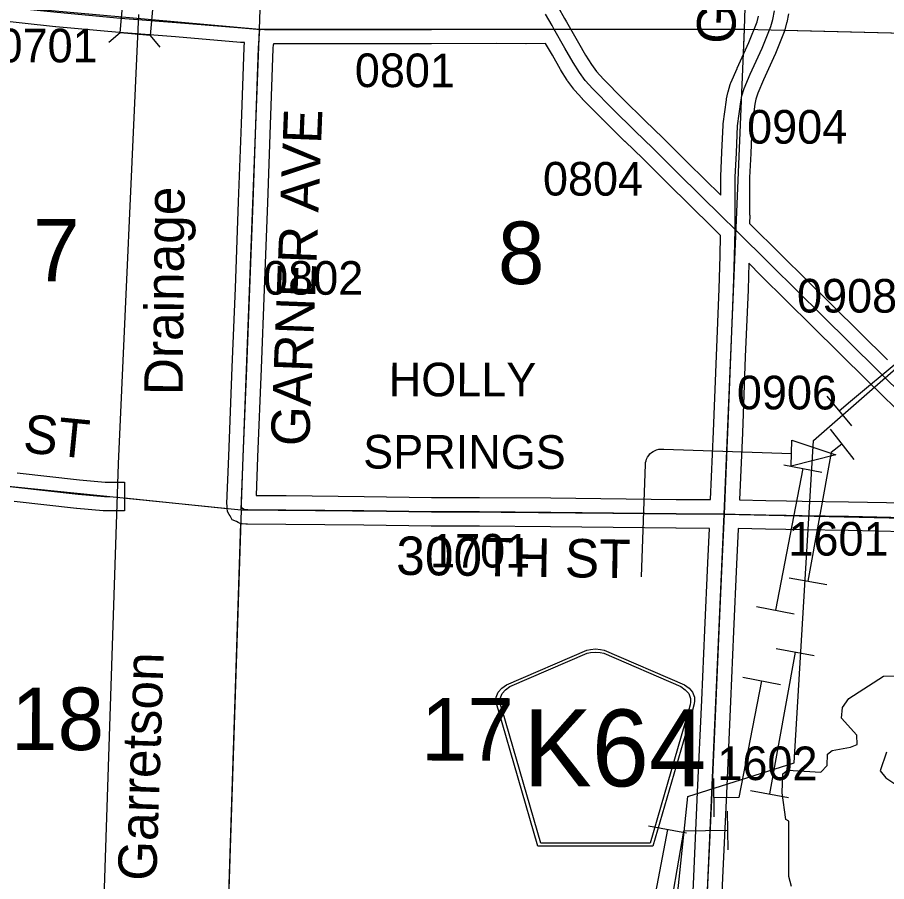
# Model space of a CAD drawing. Extents: x -157.2 to -99.3, y 12.2 to 46.2.
# Drawn here: x -134.532 to -132.724, y 19.92 to 21.719 of the extents above; entities that cross this region are included whole.
import ezdxf

# ---------------------------------------------------------------- set-up
doc = ezdxf.new("R2010")
doc.units = 0
for name, color, linetype in [('tdCoDirctArrow', 7, 'Continuous'), ('tdCoHydroRiver', 7, 'Continuous'), ('tdCoHydroTxtLg', 7, 'Continuous'), ('tdCoPipe', 7, 'Continuous'), ('tdCoPipe1', 7, 'Continuous'), ('tdCoPipe2', 7, 'Continuous'), ('tdCoSecRdNmbr', 7, 'Continuous'), ('tdCoSecRdTxt', 7, 'Continuous'), ('tdCoSecRteBand', 7, 'Continuous'), ('tdCoSecRteCL', 7, 'Continuous'), ('tdCoSectLine', 7, 'Continuous'), ('tdCoSectLinePart', 7, 'Continuous'), ('tdCoSectNmbr', 7, 'Continuous'), ('tdCoShieldCoRteHrd', 7, 'Continuous'), ('tdCoStrucSec', 7, 'Continuous'), ('tdCoSurfAsphalt', 7, 'Continuous'), ('tdCoSurfConc', 7, 'Continuous'), ('tdCoSurfGravel', 7, 'Continuous'), ('tdCoUnicrpTwnTxt', 7, 'Continuous')]:
    doc.layers.add(name, color=color, linetype=linetype)

msp = doc.modelspace()

# ---------------------------------------------------------------- linework, layer by layer
at = {"layer": 'tdCoDirctArrow'}
msp.add_lwpolyline([(-132.9211, 20.8388), (-132.8296, 20.8083), (-132.9224, 20.7849)], close=True, dxfattribs=at)
msp.add_lwpolyline([(-133.2337, 20.5546), (-133.2256, 20.7884), (-133.2253, 20.7921), (-133.2246, 20.7955), (-133.2233, 20.7989), (-133.2215, 20.8032), (-133.2186, 20.8071), (-133.2164, 20.8102), (-133.2133, 20.8127), (-133.2098, 20.8154), (-133.2057, 20.8174), (-133.2025, 20.8186), (-133.198, 20.8197), (-133.1943, 20.8202), (-133.1874, 20.8198), (-132.9221, 20.8106)], dxfattribs=at)
at = {"layer": 'tdCoHydroRiver'}
for points in [[(-134.2803, 21.7245), (-134.3225, 20.7892), (-134.3571, 19.7384), (-134.3624, 19.718), (-134.363, 19.5849), (-134.3522, 19.461), (-134.3421, 19.4274), (-134.306, 19.3645), (-134.2545, 19.2852)], [(-132.8473, 20.1855), (-132.8376, 20.1931), (-132.7995, 20.1999), (-132.7851, 20.2057), (-132.7861, 20.2247), (-132.8182, 20.2604), (-132.816, 20.2825), (-132.8028, 20.301), (-132.7304, 20.3478), (-132.7035, 20.3486)], [(-132.9218, 19.9098), (-132.9275, 19.9305), (-132.9272, 20.0458), (-132.9335, 20.0491), (-132.9413, 20.1046), (-132.9401, 20.1441), (-132.9304, 20.1517), (-132.861, 20.148), (-132.848, 20.1618), (-132.8473, 20.1855)], [(-132.724, 20.1897), (-132.7378, 20.1506), (-132.7256, 20.136), (-132.7009, 20.1195)]]:
    msp.add_lwpolyline(points, dxfattribs=at)
at = {"layer": 'tdCoPipe'}
msp.add_lwpolyline([(-133.759, 16.6205), (-133.5865, 17.7778), (-133.4655, 18.0471), (-133.3685, 18.1297), (-133.2951, 18.596), (-133.1374, 20.0968), (-132.9167, 20.1674), (-132.8765, 20.8382), (-131.6756, 21.8898), (-131.4423, 22.6481), (-130.9379, 23.6667), (-130.3462, 24.8998), (-130.3405, 25.1948), (-130.2487, 25.3673), (-130.2364, 26.2904), (-130.2373, 27.9658), (-130.2301, 29.1582), (-130.2142, 30.4341), (-130.1913, 32.2243), (-130.16, 33.6013), (-130.1464, 33.8322), (-130.2014, 34.2309), (-130.2039, 34.9469)], dxfattribs=at)
at = {"layer": 'tdCoPipe1'}
for p, q in [((-132.8487, 20.93), (-132.7974, 20.8684)), ((-132.9376, 20.7873), (-132.8589, 20.772)), ((-132.9949, 20.4928), (-132.9162, 20.4775)), ((-133.0235, 20.3455), (-132.9448, 20.3302)), ((-133.0843, 20.1347), (-133.0838, 20.0546)), ((-133.2191, 20.0361), (-133.1404, 20.0212))]:
    msp.add_line(p, q, dxfattribs=at)
for points in [[(-132.5925, 21.0912), (-132.799, 20.9193), (-132.823, 20.8992)], [(-132.8983, 20.7796), (-132.9555, 20.4851)], [(-132.9841, 20.3379), (-133.0314, 20.095), (-133.084, 20.0946)], [(-133.1798, 20.0287), (-133.2358, 19.7339)]]:
    msp.add_lwpolyline(points, dxfattribs=at)
at = {"layer": 'tdCoPipe2'}
for p, q in [((-132.8417, 20.8617), (-132.7924, 20.7985)), ((-132.9271, 20.5524), (-132.8482, 20.5381)), ((-132.9539, 20.4048), (-132.875, 20.3905)), ((-133.0073, 20.1096), (-132.9284, 20.0954)), ((-133.0558, 20.0663), (-133.0546, 19.9861))]:
    msp.add_line(p, q, dxfattribs=at)
for points in [[(-132.8171, 20.8301), (-132.8392, 20.8128), (-132.8877, 20.5453)], [(-132.9144, 20.3977), (-132.9679, 20.1025)], [(-133.0552, 20.0262), (-133.1466, 20.0249), (-133.1817, 19.8194)]]:
    msp.add_lwpolyline(points, dxfattribs=at)
at = {"layer": 'tdCoSecRteBand'}
for points in [[(-133.4072, 21.7396), (-133.3941, 21.7163), (-133.3902, 21.7096), (-133.3649, 21.6655), (-133.3649, 21.6655), (-133.3504, 21.6401), (-133.3383, 21.6204), (-133.3276, 21.6061), (-133.3132, 21.5901), (-133.2731, 21.5493), (-133.2263, 21.5032), (-133.1897, 21.4681), (-133.1895, 21.4679), (-133.1893, 21.4677), (-133.1368, 21.4152), (-133.0691, 21.3486)], [(-133.0691, 21.3486), (-133.0691, 21.3859), (-133.0691, 21.3866), (-133.069, 21.3873), (-133.0666, 21.4381), (-133.0641, 21.4942), (-133.064, 21.4956), (-133.0639, 21.4969), (-133.0572, 21.5469), (-133.0571, 21.5479), (-133.0569, 21.5489), (-133.0544, 21.5612), (-133.0542, 21.5624), (-133.0538, 21.5637), (-133.0494, 21.579), (-133.0489, 21.5807), (-133.0481, 21.5824), (-133.0353, 21.6123), (-133.0352, 21.6126), (-133.035, 21.6128), (-133.0106, 21.6665), (-132.9934, 21.7092), (-132.9904, 21.7212)], [(-132.9281, 21.7257), (-132.9318, 21.7082), (-132.9319, 21.7076), (-132.9321, 21.707), (-132.9358, 21.6924), (-132.9363, 21.6905), (-132.937, 21.6886), (-132.9553, 21.6434), (-132.9555, 21.6429), (-132.9558, 21.6423), (-132.9803, 21.5883), (-132.9923, 21.5605), (-132.9958, 21.5482), (-132.9979, 21.5381), (-133.0042, 21.4903), (-133.0066, 21.4354), (-133.0066, 21.4353), (-133.0066, 21.4352), (-133.0091, 21.3852), (-133.0091, 21.3066), (-133.0088, 21.3066), (-133.0091, 21.2894), (-132.9433, 21.2244), (-132.9433, 21.2244), (-132.9433, 21.2244), (-132.8365, 21.1189), (-132.8365, 21.1189), (-132.8365, 21.1188), (-132.7223, 21.0059)], [(-133.1313, 19.7927), (-133.1254, 19.9306), (-133.1254, 19.9306), (-133.1254, 19.9307), (-133.1173, 20.106), (-133.1087, 20.2976), (-133.1022, 20.443), (-133.0961, 20.5831), (-133.0961, 20.5831), (-133.0961, 20.5831), (-133.0928, 20.6552), (-133.162, 20.6555), (-133.1621, 20.6555), (-133.1622, 20.6555), (-133.4231, 20.6585), (-133.5711, 20.6597), (-133.6711, 20.6597), (-133.6713, 20.6597), (-133.6715, 20.6597), (-133.8118, 20.6615), (-133.974, 20.6632), (-134.0533, 20.6637), (-134.0553, 20.6637), (-134.0572, 20.664), (-134.0644, 20.6649), (-134.0689, 20.6656), (-134.073, 20.6675), (-134.0767, 20.6692), (-134.0851, 20.6732), (-134.0899, 20.6813), (-134.0899, 20.6813), (-134.0899, 20.6813), (-134.0899, 20.6813), (-134.0916, 20.6842), (-134.0951, 20.6901), (-134.0956, 20.697), (-134.0961, 20.7031), (-134.0962, 20.7049), (-134.0962, 20.7066), (-134.0925, 20.8053), (-134.0925, 20.8053), (-134.0925, 20.8054), (-134.0851, 20.9903), (-134.0787, 21.1552), (-134.072, 21.335), (-134.0661, 21.4969), (-134.0607, 21.6562), (-134.0606, 21.6568), (-134.0606, 21.6573), (-134.06, 21.666), (-134.0676, 21.6666), (-134.0677, 21.6666), (-134.0678, 21.6666), (-134.2033, 21.678), (-134.3204, 21.6873), (-134.3206, 21.6873), (-134.3207, 21.6874), (-134.4524, 21.6992), (-134.4526, 21.6992), (-134.4528, 21.6992), (-134.5926, 21.7138)], [(-133.0902, 20.7151), (-133.0841, 20.8564), (-133.0779, 21.0142), (-133.0779, 21.0142), (-133.0779, 21.0142), (-133.0722, 21.1536), (-133.0703, 21.222), (-133.0696, 21.2648), (-133.0818, 21.2769), (-133.0873, 21.2823), (-133.179, 21.3726), (-133.1791, 21.3726), (-133.1792, 21.3727), (-133.2315, 21.425), (-133.268, 21.4601), (-133.2681, 21.4602), (-133.2683, 21.4604), (-133.3154, 21.5067), (-133.3156, 21.5069), (-133.3157, 21.5071), (-133.3564, 21.5485), (-133.3569, 21.549), (-133.3573, 21.5494), (-133.3731, 21.5669), (-133.374, 21.568), (-133.3749, 21.5691), (-133.3872, 21.5856), (-133.388, 21.5867), (-133.3887, 21.5878), (-133.4018, 21.609), (-133.402, 21.6095), (-133.4023, 21.6099), (-133.4193, 21.6397), (-133.4335, 21.6644), (-133.4741, 21.6638), (-133.4745, 21.6638), (-133.4749, 21.6638), (-133.5349, 21.6643), (-133.6705, 21.6636), (-133.6706, 21.6636), (-133.6707, 21.6636), (-133.8724, 21.6636), (-133.9994, 21.6634), (-133.9994, 21.6624), (-134.0001, 21.6624), (-134.0007, 21.6536), (-134.0061, 21.4949), (-134.0061, 21.4948), (-134.0061, 21.4948), (-134.012, 21.3328), (-134.012, 21.3328), (-134.012, 21.3328), (-134.0187, 21.153), (-134.0187, 21.153), (-134.0187, 21.1529), (-134.0251, 20.9879), (-134.0251, 20.9879), (-134.0251, 20.9879), (-134.0325, 20.803), (-134.0355, 20.7236), (-133.9735, 20.7232), (-133.9735, 20.7232), (-133.9734, 20.7232), (-133.8111, 20.7215), (-133.8111, 20.7215), (-133.8111, 20.7215), (-133.6709, 20.7197), (-133.571, 20.7197), (-133.5709, 20.7197), (-133.5708, 20.7197), (-133.4225, 20.7185), (-133.4225, 20.7185), (-133.4225, 20.7185), (-133.1616, 20.7155), (-133.0902, 20.7151)], [(-132.7048, 20.9044), (-132.7645, 20.9632), (-132.7645, 20.9632), (-132.7645, 20.9632), (-132.8787, 21.0762), (-132.9855, 21.1817), (-133.0107, 21.2067), (-133.0123, 21.1518), (-133.0123, 21.1516), (-133.0123, 21.1514), (-133.018, 21.0118), (-133.0241, 20.854), (-133.0241, 20.854), (-133.0241, 20.8539), (-133.0302, 20.7147), (-132.975, 20.7134), (-132.9324, 20.7127), (-132.9323, 20.7127), (-132.9323, 20.7126), (-132.8996, 20.7119), (-132.8033, 20.7104), (-132.8032, 20.7104), (-132.8031, 20.7104), (-132.685, 20.708)], [(-134.5324, 20.7706), (-134.403, 20.7561), (-134.3499, 20.7513), (-134.3397, 20.7513), (-134.3097, 20.7513), (-134.3097, 20.6913), (-134.3397, 20.6913), (-134.3512, 20.6913), (-134.3526, 20.6913), (-134.3539, 20.6914), (-134.4087, 20.6963), (-134.409, 20.6964), (-134.4093, 20.6964), (-134.539, 20.7109)], [(-132.6862, 20.648), (-132.8043, 20.6504), (-132.9006, 20.6519), (-132.9007, 20.6519), (-132.9008, 20.6519), (-132.9335, 20.6527), (-132.9761, 20.6534), (-132.9762, 20.6534), (-132.9763, 20.6534), (-133.0328, 20.6547), (-133.0328, 20.6537), (-133.0329, 20.6537), (-133.0361, 20.5805), (-133.0423, 20.4404), (-133.0487, 20.2949), (-133.0487, 20.2949), (-133.0487, 20.2949), (-133.0573, 20.1033), (-133.0573, 20.1032), (-133.0573, 20.1032), (-133.0655, 19.9279), (-133.0714, 19.7901)]]:
    msp.add_lwpolyline(points, dxfattribs=at)
at = {"layer": 'tdCoSecRteCL'}
for points in [[(-134.9709, 21.779), (-134.9289, 21.7754), (-134.7824, 21.7614), (-134.6413, 21.7481), (-134.5898, 21.7436), (-134.4497, 21.7291), (-134.318, 21.7172), (-134.2009, 21.7079), (-134.0653, 21.6965), (-134.0339, 21.6941), (-134.028, 21.6938)], [(-133.4162, 21.6947), (-133.4201, 21.7015), (-133.4337, 21.7254)], [(-133.0393, 21.2771), (-133.0391, 21.2909), (-133.0391, 21.3859), (-133.0366, 21.4367), (-133.0341, 21.4929), (-133.0275, 21.543), (-133.025, 21.5553), (-133.0206, 21.5706), (-133.0077, 21.6004), (-132.9831, 21.6547), (-132.9648, 21.6998), (-132.9611, 21.7144), (-132.9574, 21.7319)], [(-133.0615, 20.685), (-133.1619, 20.6855), (-133.4228, 20.6885), (-133.571, 20.6897), (-133.6711, 20.6897), (-133.8114, 20.6915), (-133.9737, 20.6932), (-134.0531, 20.6937), (-134.0603, 20.6947), (-134.064, 20.6964), (-134.064, 20.6965), (-134.0657, 20.6994), (-134.0662, 20.7055), (-134.0625, 20.8042), (-134.0551, 20.9891), (-134.0487, 21.1541), (-134.042, 21.3339), (-134.0361, 21.4959), (-134.0307, 21.6552), (-134.028, 21.6938)], [(-134.028, 21.6938), (-134.0182, 21.6933), (-133.8724, 21.6936), (-133.6707, 21.6936), (-133.5348, 21.6943), (-133.4746, 21.6938), (-133.4162, 21.6947)], [(-133.0393, 21.2771), (-133.0662, 21.3037), (-133.158, 21.3939), (-133.2105, 21.4465), (-133.2472, 21.4817), (-133.2943, 21.5281), (-133.335, 21.5695), (-133.3508, 21.587), (-133.3631, 21.6036), (-133.3762, 21.6248), (-133.3932, 21.6546), (-133.4162, 21.6947)], [(-133.0615, 20.685), (-133.0541, 20.8552), (-133.0479, 21.013), (-133.0423, 21.1526), (-133.0403, 21.2213), (-133.0393, 21.2771)], [(-132.6821, 20.9241), (-132.7434, 20.9846), (-132.8576, 21.0975), (-132.9644, 21.2031), (-133.0393, 21.2771)], [(-134.9995, 20.7866), (-134.9784, 20.7856), (-134.8484, 20.7738), (-134.64, 20.7523), (-134.5357, 20.7408), (-134.406, 20.7262), (-134.3512, 20.7213), (-134.3397, 20.7213)], [(-133.0615, 20.685), (-133.0392, 20.6849), (-132.9756, 20.6834), (-132.9329, 20.6827), (-132.9001, 20.6819), (-132.8037, 20.6804), (-132.6856, 20.678), (-132.619, 20.6767), (-132.5592, 20.6763), (-132.5165, 20.6758), (-132.5047, 20.6778), (-132.4941, 20.6798), (-132.4847, 20.6825), (-132.4749, 20.6849), (-132.4628, 20.6904), (-132.4502, 20.6968), (-132.4426, 20.7029), (-132.4347, 20.7129)], [(-133.1067, 19.6664), (-133.1014, 19.7914), (-133.0954, 19.9293), (-133.0873, 20.1046), (-133.0787, 20.2962), (-133.0723, 20.4417), (-133.0661, 20.5818), (-133.0615, 20.685)]]:
    msp.add_lwpolyline(points, dxfattribs=at)
at = {"layer": 'tdCoSectLine'}
for points in [[(-134.0284, 21.6938), (-133.9924, 22.771)], [(-133.0197, 21.6939), (-132.9878, 22.7194)], [(-134.9713, 21.779), (-134.0284, 21.6938)], [(-134.067, 20.6937), (-134.0284, 21.6938)], [(-134.0284, 21.6938), (-133.0197, 21.6939)], [(-133.0619, 20.685), (-133.0197, 21.6939)], [(-133.0197, 21.6939), (-132.0185, 21.6687)], [(-134.9998, 20.7866), (-134.8795, 20.7766), (-134.067, 20.6937)], [(-134.067, 20.6937), (-134.0992, 19.6905)], [(-134.067, 20.6937), (-133.0619, 20.685)], [(-133.107, 19.6664), (-133.0619, 20.685)], [(-133.0619, 20.685), (-132.0645, 20.6627)]]:
    msp.add_lwpolyline(points, dxfattribs=at)
at = {"layer": 'tdCoSectLinePart'}
for points in [[(-133.0197, 21.6939), (-132.992, 22.5862)], [(-133.3815, 21.6939), (-133.0197, 21.6939)], [(-133.0218, 21.6423), (-133.0197, 21.6939)], [(-133.0197, 21.6939), (-133.0001, 21.6934)], [(-132.9376, 21.6919), (-132.0485, 21.6695)], [(-134.3102, 20.7185), (-134.0958, 20.6967)], [(-134.0679, 20.6657), (-134.0983, 19.7205)]]:
    msp.add_lwpolyline(points, dxfattribs=at)
at = {"layer": 'tdCoShieldCoRteHrd'}
for points in [[(-133.4496, 19.9939), (-133.5315, 20.2768), (-133.5354, 20.29), (-133.5361, 20.2959), (-133.5361, 20.3037), (-133.5319, 20.314), (-133.5246, 20.3225), (-133.515, 20.3292), (-133.3478, 20.4015), (-133.3402, 20.4032), (-133.3298, 20.4041), (-133.3194, 20.4032), (-133.3119, 20.4015), (-133.1446, 20.3292), (-133.135, 20.3225), (-133.1278, 20.314), (-133.1235, 20.3037), (-133.1235, 20.2959), (-133.1242, 20.29), (-133.1281, 20.2768), (-133.2101, 19.9939)], [(-133.4437, 20.0003), (-133.5234, 20.2755), (-133.5272, 20.2882), (-133.5279, 20.2938), (-133.5279, 20.3013), (-133.5238, 20.3112), (-133.5168, 20.3194), (-133.5076, 20.3258), (-133.347, 20.3952), (-133.3398, 20.3968), (-133.3298, 20.3977), (-133.3198, 20.3968), (-133.3126, 20.3952), (-133.152, 20.3258), (-133.1428, 20.3194), (-133.1358, 20.3112), (-133.1318, 20.3013), (-133.1318, 20.2938), (-133.1325, 20.2882), (-133.1362, 20.2755), (-133.2159, 20.0003)]]:
    msp.add_lwpolyline(points, close=True, dxfattribs=at)
at = {"layer": 'tdCoStrucSec'}
for p, q in [((-134.3183, 21.6861), (-134.3423, 21.666)), ((-134.2559, 21.6806), (-134.2358, 21.6566))]:
    msp.add_line(p, q, dxfattribs=at)
msp.add_lwpolyline([(-134.3127, 21.7485), (-134.2504, 21.7429), (-134.2559, 21.6806), (-134.3183, 21.6861)], close=True, dxfattribs=at)
at = {"layer": 'tdCoSurfAsphalt'}
for points in [[(-133.0393, 21.2771), (-133.0393, 21.2771), (-133.0662, 21.3037), (-133.158, 21.3939), (-133.2105, 21.4465), (-133.2472, 21.4817), (-133.2943, 21.5281), (-133.335, 21.5695), (-133.3508, 21.587), (-133.3631, 21.6036), (-133.3762, 21.6248), (-133.3932, 21.6546), (-133.4162, 21.6947), (-133.4201, 21.7015), (-133.4337, 21.7254)], [(-132.31, 20.6901), (-132.315, 20.6908), (-132.3624, 20.6968), (-132.4078, 20.7049), (-132.4347, 20.7129), (-132.4379, 20.7138), (-132.4554, 20.7224), (-132.4726, 20.7308), (-132.4899, 20.7409), (-132.5057, 20.7525), (-132.5284, 20.773), (-132.558, 20.8023), (-132.6396, 20.8822), (-132.6821, 20.9241), (-132.7434, 20.9846), (-132.8576, 21.0975), (-132.9644, 21.2031), (-133.0393, 21.2771)]]:
    msp.add_lwpolyline(points, dxfattribs=at)
at = {"layer": 'tdCoSurfConc'}
for points in [[(-133.0615, 20.685), (-133.0541, 20.8552), (-133.0479, 21.013), (-133.0423, 21.1526), (-133.0403, 21.2213), (-133.0393, 21.2771)], [(-133.0615, 20.685), (-133.0392, 20.6849), (-132.9756, 20.6834), (-132.9329, 20.6827), (-132.9001, 20.6819), (-132.8037, 20.6804), (-132.6856, 20.678), (-132.619, 20.6767), (-132.5592, 20.6763), (-132.5165, 20.6758), (-132.5047, 20.6778), (-132.4941, 20.6798), (-132.4847, 20.6825), (-132.4749, 20.6849), (-132.4628, 20.6904), (-132.4502, 20.6968), (-132.4426, 20.7029), (-132.4347, 20.7129)], [(-133.146, 18.1781), (-133.1455, 18.1919), (-133.1425, 18.3363), (-133.1395, 18.4564), (-133.1372, 18.5172), (-133.1319, 18.6551), (-133.1312, 18.6788), (-133.1288, 18.7681), (-133.125, 18.9044), (-133.1222, 19.0332), (-133.1205, 19.1132), (-133.1174, 19.2346), (-133.1131, 19.4013), (-133.1106, 19.5209), (-133.1093, 19.5856), (-133.1073, 19.6474), (-133.1067, 19.6664), (-133.1014, 19.7914), (-133.0954, 19.9293), (-133.0873, 20.1046), (-133.0787, 20.2962), (-133.0723, 20.4417), (-133.0661, 20.5818), (-133.0615, 20.685)]]:
    msp.add_lwpolyline(points, dxfattribs=at)
at = {"layer": 'tdCoSurfGravel'}
msp.add_line((-134.064, 20.6965), (-134.064, 20.6964), dxfattribs=at)
for points in [[(-134.9709, 21.779), (-134.9289, 21.7754), (-134.7824, 21.7614), (-134.6413, 21.7481), (-134.5898, 21.7436), (-134.4497, 21.7291), (-134.318, 21.7172), (-134.2009, 21.7079), (-134.0653, 21.6965), (-134.0339, 21.6941), (-134.028, 21.6938), (-134.0182, 21.6933), (-133.8724, 21.6936), (-133.6707, 21.6936), (-133.5348, 21.6943), (-133.4746, 21.6938), (-133.4162, 21.6947)], [(-133.0393, 21.2771), (-133.0391, 21.2909), (-133.0391, 21.3859), (-133.0366, 21.4367), (-133.0341, 21.4929), (-133.0275, 21.543), (-133.025, 21.5553), (-133.0206, 21.5706), (-133.0077, 21.6004), (-132.9831, 21.6547), (-132.9648, 21.6998), (-132.9611, 21.7144), (-132.9574, 21.7319)], [(-134.064, 20.6965), (-134.0657, 20.6994), (-134.0662, 20.7055), (-134.0625, 20.8042), (-134.0551, 20.9891), (-134.0487, 21.1541), (-134.042, 21.3339), (-134.0361, 21.4959), (-134.0307, 21.6552), (-134.028, 21.6938)], [(-134.9995, 20.7866), (-134.9784, 20.7856), (-134.8484, 20.7738), (-134.64, 20.7523), (-134.5357, 20.7408), (-134.406, 20.7262), (-134.3512, 20.7213), (-134.3397, 20.7213)], [(-134.064, 20.6964), (-134.0603, 20.6947), (-134.0531, 20.6937), (-133.9737, 20.6932), (-133.8114, 20.6915), (-133.6711, 20.6897), (-133.571, 20.6897), (-133.4228, 20.6885), (-133.1619, 20.6855), (-133.0615, 20.685)]]:
    msp.add_lwpolyline(points, dxfattribs=at)

# ---------------------------------------------------------------- texts
at = {"layer": 'tdCoHydroTxtLg'}
for s, rotation, p in [('Drainage', 89.4171, (-134.1885, 20.9319)), ('Garretson', 88.1135, (-134.2434, 19.9206))]:
    msp.add_text(s, height=0.08, rotation=rotation, dxfattribs=at).set_placement(p)
at = {"layer": 'tdCoSecRdNmbr'}
for s, rotation, p in [('0701', 359.898, (-134.5735, 21.6251)), ('0801', 359.8986, (-133.8303, 21.5735)), ('0904', 359.8992, (-133.0143, 21.4559)), ('0804', 359.8986, (-133.439, 21.3478)), ('0802', 359.8985, (-134.021, 21.1416)), ('0908', 359.8992, (-132.9105, 21.1044)), ('0906', 359.8992, (-133.0356, 20.9029)), ('1601', 359.8994, (-132.9284, 20.5986)), ('1701', 359.8988, (-133.6739, 20.5738)), ('1602', 359.8992, (-133.0761, 20.1314))]:
    msp.add_text(s, height=0.07, rotation=rotation, dxfattribs=at).set_placement(p)
at = {"layer": 'tdCoSecRdTxt'}
for s, rotation, p in [('GRUNDY AVE', 88.287, (-133.0395, 21.6626)), ('GARNER AVE', 87.739, (-133.9253, 20.825)), ('300TH ST', 354.3657, (-134.8715, 20.848)), ('300TH ST', 359.1652, (-133.7446, 20.5586))]:
    msp.add_text(s, height=0.08, rotation=rotation, dxfattribs=at).set_placement(p)
at = {"layer": 'tdCoSectNmbr'}
for s, rotation, p in [('7', 359.8981, (-134.4995, 21.1692)), ('8', 359.8988, (-133.5328, 21.1636)), ('18', 359.8981, (-134.5453, 20.194)), ('17', 359.8988, (-133.6929, 20.1721))]:
    msp.add_text(s, height=0.13, rotation=rotation, dxfattribs=at).set_placement(p)
at = {"layer": 'tdCoShieldCoRteHrd'}
msp.add_text('K64', height=0.16, dxfattribs=at).set_placement((-133.4801, 20.1182))
at = {"layer": 'tdCoUnicrpTwnTxt'}
for s, p in [('HOLLY', (-133.7597, 20.9301)), ('SPRINGS', (-133.8129, 20.7797))]:
    msp.add_text(s, height=0.07, rotation=359.8989, dxfattribs=at).set_placement(p)

doc.saveas('drawing.dxf')
